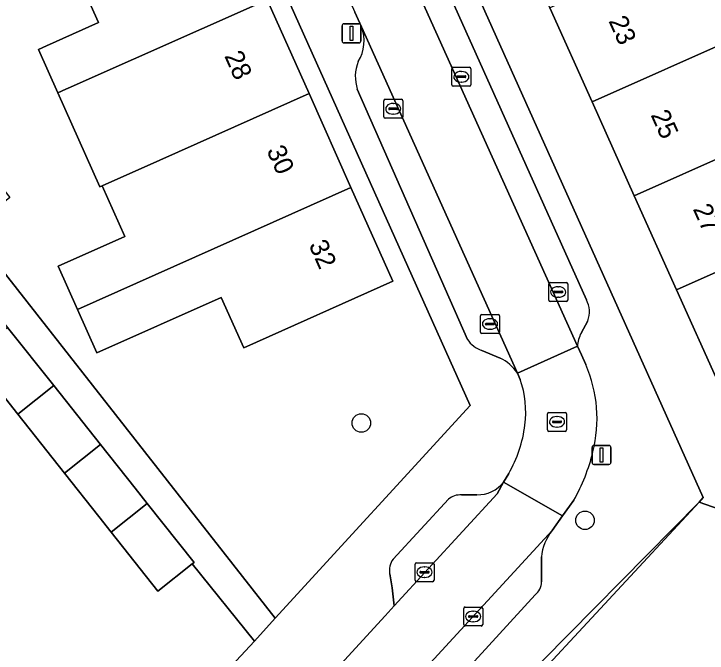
# Model space of a CAD drawing. Extents: x 163147 to 163550, y 380933 to 381639.
# Drawn here: x 163268.89 to 163305.41, y 381137.93 to 381171.6 of the extents above; entities that cross this region are included whole.
import ezdxf

# ---------------------------------------------------------------- set-up
doc = ezdxf.new("R2010")
doc.units = 0
for name, color, linetype in [('IMGEO_Boom', 7, 'Continuous'), ('IMGEO_Erf', 7, 'Continuous'), ('IMGEO_Hek', 7, 'Continuous'), ('IMGEO_Kolk', 7, 'Continuous'), ('IMGEO_Lichtmast', 7, 'Continuous'), ('IMGEO_Pand', 7, 'Continuous'), ('IMGEO_Pand_nummerreeks', 7, 'Continuous'), ('IMGEO_Parkeervlak_open', 7, 'Continuous'), ('IMGEO_Rijbaan_lokaal_open', 7, 'Continuous'), ('IMGEO_Rioolput', 7, 'Continuous'), ('IMGEO_Voetpad_open', 7, 'Continuous')]:
    doc.layers.add(name, color=color, linetype=linetype)

msp = doc.modelspace()

# ---------------------------------------------------------------- linework, layer by layer
at = {"layer": 'IMGEO_Boom'}
for centre in [(163287.193, 381150.056), (163298.974, 381144.93)]:
    msp.add_circle(centre, 0.489, dxfattribs=at)
at = {"layer": 'IMGEO_Erf'}
for points in [[(163270.156, 381224.203), (163305.202, 381146.131), (163304.985, 381145.89), (163307.687, 381144.941)], [(163249.445, 381186.105), (163252.159, 381182.695), (163254.871, 381179.287), (163252.323, 381178.149), (163253.099, 381177.174), (163253.874, 381176.2), (163256.422, 381177.338), (163259.133, 381173.931), (163261.845, 381170.523), (163259.298, 381169.386), (163260.074, 381168.411), (163260.866, 381167.416), (163263.413, 381168.553), (163266.107, 381165.167), (163268.685, 381161.928), (163266.571, 381160.249), (163267.347, 381159.274), (163282.659, 381139.767), (163292.918, 381150.971), (163261.531, 381220.959)], [(163306.015, 381152.115), (163303.793, 381157.068), (163301.571, 381162.02), (163299.349, 381166.972), (163297.126, 381171.926), (163294.905, 381176.877), (163292.684, 381181.828), (163290.312, 381187.114), (163290.722, 381187.298), (163290.18, 381188.516), (163289.547, 381189.939), (163289.272, 381189.817), (163287.005, 381194.915), (163284.8, 381199.874)], [(163264.607, 381120.389), (163281.562, 381138.569), (163278.275, 381142.629), (163276.479, 381141.205), (163274.017, 381144.311), (163273.373, 381145.124), (163271.555, 381147.417), (163269.093, 381150.523), (163266.667, 381153.583), (163264.241, 381156.644), (163261.814, 381159.705), (163259.391, 381162.762), (163256.967, 381165.819), (163254.544, 381168.876), (163252.108, 381171.949), (163249.676, 381175.016), (163247.243, 381178.086), (163244.815, 381181.148), (163242.387, 381184.211), (163239.96, 381187.273), (163237.536, 381190.33), (163235.112, 381193.388), (163232.688, 381196.445), (163230.267, 381199.5)], [(163282.224, 381172.367), (163284.436, 381167.414), (163286.647, 381162.463), (163288.85, 381157.528), (163280.996, 381154.021), (163279.812, 381156.672), (163273.255, 381153.742), (163272.235, 381156.025), (163271.216, 381158.308), (163274.731, 381159.878), (163273.538, 381162.547), (163273.413, 381162.491), (163271.201, 381167.442), (163270.18, 381169.725), (163270.612, 381169.918), (163273.352, 381171.141), (163272.16, 381173.81)]]:
    msp.add_lwpolyline(points, dxfattribs=at)
at = {"layer": 'IMGEO_Hek'}
for points in [[(163297.325, 381133.691), (163295.47, 381135.635), (163304.985, 381145.89)], [(163304.985, 381145.89), (163307.687, 381144.941), (163309.044, 381145.786)]]:
    msp.add_lwpolyline(points, dxfattribs=at)
at = {"layer": 'IMGEO_Kolk'}
for p, q in [((163291.96, 381167.864), (163291.96, 381168.716)), ((163292.035, 381168.79), (163292.887, 381168.79)), ((163292.448, 381168.57), (163292.473, 381168.57)), ((163292.961, 381168.716), (163292.961, 381167.864)), ((163292.219, 381168.284), (163292.219, 381168.296)), ((163292.657, 381168.247), (163292.259, 381168.247)), ((163292.262, 381168.333), (163292.66, 381168.333)), ((163292.703, 381168.296), (163292.703, 381168.284)), ((163292.887, 381167.79), (163292.035, 381167.79)), ((163292.471, 381168.01), (163292.446, 381168.01)), ((163288.374, 381166.179), (163288.374, 381167.031)), ((163288.449, 381167.105), (163289.301, 381167.105)), ((163289.375, 381167.031), (163289.375, 381166.179)), ((163288.862, 381166.885), (163288.887, 381166.885)), ((163288.633, 381166.599), (163288.633, 381166.611)), ((163289.071, 381166.562), (163288.673, 381166.562)), ((163288.676, 381166.648), (163289.074, 381166.648)), ((163288.885, 381166.325), (163288.86, 381166.325)), ((163289.117, 381166.611), (163289.117, 381166.599)), ((163289.301, 381166.105), (163288.449, 381166.105)), ((163297.061, 381156.529), (163297.061, 381157.381)), ((163297.136, 381157.455), (163297.988, 381157.455)), ((163297.549, 381157.235), (163297.574, 381157.235)), ((163298.062, 381157.381), (163298.062, 381156.529)), ((163297.32, 381156.949), (163297.32, 381156.961)), ((163297.758, 381156.912), (163297.36, 381156.912)), ((163297.363, 381156.998), (163297.761, 381156.998)), ((163297.804, 381156.961), (163297.804, 381156.949)), ((163297.988, 381156.455), (163297.136, 381156.455)), ((163297.572, 381156.675), (163297.547, 381156.675)), ((163293.545, 381155.77), (163294.397, 381155.77)), ((163293.47, 381154.844), (163293.47, 381155.696)), ((163293.958, 381155.55), (163293.983, 381155.55)), ((163294.471, 381155.696), (163294.471, 381154.844)), ((163293.729, 381155.264), (163293.729, 381155.276)), ((163294.167, 381155.227), (163293.769, 381155.227)), ((163293.772, 381155.313), (163294.17, 381155.313)), ((163293.981, 381154.99), (163293.956, 381154.99)), ((163294.213, 381155.276), (163294.213, 381155.264)), ((163294.397, 381154.77), (163293.545, 381154.77)), ((163290.02, 381141.771), (163290.02, 381142.623)), ((163290.095, 381142.697), (163290.947, 381142.697)), ((163291.021, 381142.623), (163291.021, 381141.771)), ((163290.279, 381142.191), (163290.279, 381142.203)), ((163290.322, 381142.24), (163290.72, 381142.24)), ((163290.508, 381142.477), (163290.533, 381142.477)), ((163290.763, 381142.203), (163290.763, 381142.191)), ((163290.717, 381142.154), (163290.319, 381142.154)), ((163290.531, 381141.917), (163290.506, 381141.917)), ((163290.947, 381141.697), (163290.095, 381141.697)), ((163292.583, 381139.437), (163292.583, 381140.289)), ((163292.658, 381140.363), (163293.51, 381140.363)), ((163293.071, 381140.143), (163293.096, 381140.143)), ((163293.584, 381140.289), (163293.584, 381139.437)), ((163292.842, 381139.857), (163292.842, 381139.869)), ((163293.28, 381139.82), (163292.882, 381139.82)), ((163292.885, 381139.906), (163293.283, 381139.906)), ((163293.326, 381139.869), (163293.326, 381139.857)), ((163293.51, 381139.363), (163292.658, 381139.363)), ((163293.094, 381139.583), (163293.069, 381139.583))]:
    msp.add_line(p, q, dxfattribs=at)
for points in [[(163291.96, 381167.864), (163291.96, 381168.716)], [(163292.035, 381168.79), (163292.887, 381168.79)], [(163292.961, 381168.716), (163292.961, 381167.864)], [(163292.887, 381167.79), (163292.035, 381167.79)], [(163288.374, 381166.179), (163288.374, 381167.031)], [(163288.449, 381167.105), (163289.301, 381167.105)], [(163289.375, 381167.031), (163289.375, 381166.179)], [(163289.301, 381166.105), (163288.449, 381166.105)], [(163297.061, 381156.529), (163297.061, 381157.381)], [(163297.136, 381157.455), (163297.988, 381157.455)], [(163298.062, 381157.381), (163298.062, 381156.529)], [(163297.988, 381156.455), (163297.136, 381156.455)], [(163293.545, 381155.77), (163294.397, 381155.77)], [(163293.47, 381154.844), (163293.47, 381155.696)], [(163294.471, 381155.696), (163294.471, 381154.844)], [(163294.397, 381154.77), (163293.545, 381154.77)], [(163290.02, 381141.771), (163290.02, 381142.623)], [(163290.095, 381142.697), (163290.947, 381142.697)], [(163291.021, 381142.623), (163291.021, 381141.771)], [(163290.947, 381141.697), (163290.095, 381141.697)], [(163292.583, 381139.437), (163292.583, 381140.289)], [(163292.658, 381140.363), (163293.51, 381140.363)], [(163293.584, 381140.289), (163293.584, 381139.437)], [(163293.51, 381139.363), (163292.658, 381139.363)]]:
    msp.add_lwpolyline(points, dxfattribs=at)
for centre, radius, start, end in [((163292.037, 381168.714), 0.0765, 91.552, 178.448), ((163292.037, 381168.714), 0.0765, 91.552, 178.448), ((163292.885, 381168.714), 0.0765, 1.552, 88.448), ((163292.885, 381168.714), 0.0765, 1.552, 88.448), ((163292.259, 381168.293), 0.0403, 85.8775, 175.7526), ((163292.256, 381168.283), 0.0366, 178.938, 274.7102), ((163292.66, 381168.29), 0.043, 264.8664, 352.4533), ((163292.664, 381168.295), 0.0386, 1.7309, 96.639), ((163292.037, 381167.866), 0.0765, 181.552, 268.448), ((163292.037, 381167.866), 0.0765, 181.552, 268.448), ((163292.885, 381167.866), 0.0765, 271.552, 358.448), ((163292.885, 381167.866), 0.0765, 271.552, 358.448), ((163288.451, 381167.029), 0.0765, 91.552, 178.448), ((163288.451, 381167.029), 0.0765, 91.552, 178.448), ((163289.299, 381167.029), 0.0765, 1.552, 88.448), ((163289.299, 381167.029), 0.0765, 1.552, 88.448), ((163288.673, 381166.608), 0.0403, 85.8775, 175.7526), ((163288.67, 381166.598), 0.0366, 178.938, 274.7102), ((163289.074, 381166.605), 0.043, 264.8664, 352.4533), ((163289.078, 381166.61), 0.0386, 1.7309, 96.639), ((163288.451, 381166.181), 0.0765, 181.552, 268.448), ((163288.451, 381166.181), 0.0765, 181.552, 268.448), ((163289.299, 381166.181), 0.0765, 271.552, 358.448), ((163289.299, 381166.181), 0.0765, 271.552, 358.448), ((163297.138, 381157.379), 0.0765, 91.552, 178.448), ((163297.138, 381157.379), 0.0765, 91.552, 178.448), ((163297.986, 381157.379), 0.0765, 1.552, 88.448), ((163297.986, 381157.379), 0.0765, 1.552, 88.448), ((163297.36, 381156.958), 0.0403, 85.8775, 175.7526), ((163297.357, 381156.948), 0.0366, 178.938, 274.7102), ((163297.761, 381156.955), 0.043, 264.8664, 352.4533), ((163297.765, 381156.96), 0.0386, 1.7309, 96.639), ((163297.138, 381156.531), 0.0765, 181.552, 268.448), ((163297.138, 381156.531), 0.0765, 181.552, 268.448), ((163297.986, 381156.531), 0.0765, 271.552, 358.448), ((163297.986, 381156.531), 0.0765, 271.552, 358.448), ((163293.547, 381155.694), 0.0765, 91.552, 178.448), ((163293.547, 381155.694), 0.0765, 91.552, 178.448), ((163294.395, 381155.694), 0.0765, 1.552, 88.448), ((163294.395, 381155.694), 0.0765, 1.552, 88.448), ((163293.769, 381155.273), 0.0403, 85.8775, 175.7526), ((163293.766, 381155.263), 0.0366, 178.938, 274.7102), ((163294.17, 381155.27), 0.043, 264.8664, 352.4533), ((163294.174, 381155.275), 0.0386, 1.7309, 96.639), ((163293.547, 381154.846), 0.0765, 181.552, 268.448), ((163293.547, 381154.846), 0.0765, 181.552, 268.448), ((163294.395, 381154.846), 0.0765, 271.552, 358.448), ((163294.395, 381154.846), 0.0765, 271.552, 358.448), ((163290.097, 381142.621), 0.0765, 91.552, 178.448), ((163290.097, 381142.621), 0.0765, 91.552, 178.448), ((163290.945, 381142.621), 0.0765, 1.552, 88.448), ((163290.945, 381142.621), 0.0765, 1.552, 88.448), ((163290.319, 381142.2), 0.0403, 85.8775, 175.7526), ((163290.724, 381142.202), 0.0386, 1.7309, 96.639), ((163290.316, 381142.19), 0.0366, 178.938, 274.7102), ((163290.72, 381142.197), 0.043, 264.8664, 352.4533), ((163290.097, 381141.773), 0.0765, 181.552, 268.448), ((163290.097, 381141.773), 0.0765, 181.552, 268.448), ((163290.945, 381141.773), 0.0765, 271.552, 358.448), ((163290.945, 381141.773), 0.0765, 271.552, 358.448), ((163292.66, 381140.287), 0.0765, 91.552, 178.448), ((163292.66, 381140.287), 0.0765, 91.552, 178.448), ((163293.508, 381140.287), 0.0765, 1.552, 88.448), ((163293.508, 381140.287), 0.0765, 1.552, 88.448), ((163292.882, 381139.866), 0.0403, 85.8775, 175.7526), ((163292.879, 381139.856), 0.0366, 178.938, 274.7102), ((163293.283, 381139.863), 0.043, 264.8664, 352.4533), ((163293.287, 381139.868), 0.0386, 1.7309, 96.639), ((163292.66, 381139.439), 0.0765, 181.552, 268.448), ((163292.66, 381139.439), 0.0765, 181.552, 268.448), ((163293.508, 381139.439), 0.0765, 271.552, 358.448), ((163293.508, 381139.439), 0.0765, 271.552, 358.448)]:
    msp.add_arc(centre, radius, start, end, dxfattribs=at)
for centre, major_axis, ratio, start_param, end_param in [((163292.447, 381168.29), (-0.387, 0.002), 0.722429, 4.712389, 7.853982), ((163292.472, 381168.29), (-0.39, 0.002), 0.717154, 1.570796, 4.712389), ((163288.861, 381166.605), (-0.387, 0.002), 0.722429, 4.712389, 7.853982), ((163288.886, 381166.605), (-0.39, 0.002), 0.717154, 1.570796, 4.712389), ((163297.548, 381156.955), (-0.387, 0.002), 0.722429, 4.712389, 7.853982), ((163297.573, 381156.955), (-0.39, 0.002), 0.717154, 1.570796, 4.712389), ((163293.957, 381155.27), (-0.387, 0.002), 0.722429, 4.712389, 7.853982), ((163293.982, 381155.27), (-0.39, 0.002), 0.717154, 1.570796, 4.712389), ((163290.507, 381142.197), (-0.387, 0.002), 0.722429, 4.712389, 7.853982), ((163290.532, 381142.197), (-0.39, 0.002), 0.717154, 1.570796, 4.712389), ((163293.07, 381139.863), (-0.387, 0.002), 0.722429, 4.712389, 7.853982), ((163293.095, 381139.863), (-0.39, 0.002), 0.717154, 1.570796, 4.712389)]:
    msp.add_ellipse(centre, major_axis=major_axis, ratio=ratio, start_param=start_param, end_param=end_param, dxfattribs=at)
at = {"layer": 'IMGEO_Lichtmast'}
for p, q in [((163286.277, 381171.079), (163287.067, 381171.079)), ((163287.067, 381171.079), (163286.277, 381171.079)), ((163286.177, 381170.179), (163286.177, 381170.979)), ((163286.177, 381170.979), (163286.177, 381170.179)), ((163287.167, 381170.979), (163287.167, 381170.179)), ((163287.167, 381170.179), (163287.167, 381170.979)), ((163287.067, 381170.079), (163286.277, 381170.079)), ((163286.277, 381170.079), (163287.067, 381170.079)), ((163299.447, 381148.872), (163300.237, 381148.872)), ((163300.237, 381148.872), (163299.447, 381148.872)), ((163299.347, 381147.972), (163299.347, 381148.772)), ((163299.347, 381148.772), (163299.347, 381147.972)), ((163300.337, 381148.772), (163300.337, 381147.972)), ((163300.337, 381147.972), (163300.337, 381148.772)), ((163300.237, 381147.872), (163299.447, 381147.872)), ((163299.447, 381147.872), (163300.237, 381147.872))]:
    msp.add_line(p, q, dxfattribs=at)
for points in [[(163286.597, 381170.954), (163286.747, 381170.954), (163286.747, 381170.204), (163286.597, 381170.204), (163286.597, 381170.954)], [(163299.767, 381148.747), (163299.917, 381148.747), (163299.917, 381147.997), (163299.767, 381147.997), (163299.767, 381148.747)]]:
    msp.add_lwpolyline(points, dxfattribs=at)
for centre, start, end in [((163286.277, 381170.979), 90, 180), ((163286.277, 381170.979), 90, 180), ((163287.067, 381170.979), 0, 90), ((163287.067, 381170.979), 360, 90), ((163286.277, 381170.179), 180, 270), ((163286.277, 381170.179), 180, 270), ((163287.067, 381170.179), 270, 0), ((163287.067, 381170.179), 270, 0), ((163299.447, 381148.772), 90, 180), ((163299.447, 381148.772), 90, 180), ((163300.237, 381148.772), 0, 90), ((163300.237, 381148.772), 360, 90), ((163299.447, 381147.972), 180, 270), ((163299.447, 381147.972), 180, 270), ((163300.237, 381147.972), 270, 0), ((163300.237, 381147.972), 270, 0)]:
    msp.add_arc(centre, 0.1, start, end, dxfattribs=at)
at = {"layer": 'IMGEO_Pand'}
for points in [[(163280.014, 381177.318), (163272.16, 381173.81), (163273.352, 381171.141), (163270.612, 381169.918), (163270.18, 381169.725), (163271.201, 381167.442), (163271.632, 381167.635), (163271.758, 381167.691), (163282.224, 381172.367)], [(163305.97, 381173.124), (163308.711, 381174.343), (163309.167, 381174.546), (163308.15, 381176.83), (163307.688, 381176.624), (163297.126, 381171.926), (163299.349, 381166.972), (163307.17, 381170.451)], [(163282.224, 381172.367), (163271.758, 381167.691), (163271.632, 381167.635), (163271.201, 381167.442), (163273.413, 381162.491), (163273.538, 381162.547), (163276.582, 381163.906), (163284.436, 381167.414)], [(163311.548, 381169.194), (163311.109, 381168.999), (163308.368, 381167.78), (163307.17, 381170.451), (163299.349, 381166.972), (163301.571, 381162.02), (163312.133, 381166.718), (163312.564, 381166.91)], [(163286.647, 381162.463), (163284.436, 381167.414), (163276.582, 381163.906), (163273.538, 381162.547), (163274.731, 381159.878), (163271.216, 381158.308), (163272.235, 381156.025)], [(163313.58, 381164.626), (163312.564, 381166.91), (163312.133, 381166.718), (163301.571, 381162.02), (163303.793, 381157.068), (163311.613, 381160.548), (163314.77, 381161.953)], [(163272.235, 381156.025), (163273.255, 381153.742), (163279.812, 381156.672), (163280.996, 381154.021), (163288.85, 381157.528), (163286.647, 381162.463)], [(163306.015, 381152.115), (163320.621, 381158.613), (163319.597, 381160.894), (163312.812, 381157.875), (163311.613, 381160.548), (163303.793, 381157.068)], [(163270.986, 381152.023), (163268.556, 381155.081), (163266.667, 381153.583), (163269.093, 381150.523)], [(163270.986, 381152.023), (163269.093, 381150.523), (163271.555, 381147.417), (163273.451, 381148.919)], [(163275.916, 381145.816), (163275.271, 381146.628), (163273.451, 381148.919), (163271.555, 381147.417), (163273.373, 381145.124), (163274.017, 381144.311)], [(163275.916, 381145.816), (163274.017, 381144.311), (163276.479, 381141.205), (163278.275, 381142.629), (163278.381, 381142.713)]]:
    msp.add_lwpolyline(points, close=True, dxfattribs=at)
at = {"layer": 'IMGEO_Parkeervlak_open'}
for points in [[(163285.499, 381183.144), (163298.58, 381154.093)], [(163299.045, 381156.535), (163287.809, 381181.57)], [(163295.412, 381152.683), (163287.205, 381170.923)], [(163286.98, 381167.631), (163292.779, 381154.457)], [(163298.767, 381154.793), (163299.122, 381155.433)], [(163293.532, 381153.876), (163294.504, 381153.477)], [(163288.685, 381142.104), (163288.821, 381141.367), (163288.922, 381140.422), (163294.343, 381146.32), (163294.682, 381146.942)], [(163293.279, 381146.273), (163292.472, 381146.27)], [(163291.78, 381146.047), (163288.863, 381142.884)], [(163297.241, 381144.398), (163279.007, 381124.552)], [(163296.687, 381141.69), (163296.675, 381142.998)], [(163281.878, 381125.187), (163296.341, 381141.003)]]:
    msp.add_lwpolyline(points, dxfattribs=at)
msp.add_lwpolyline([(163315.715, 381134.476), (163316.034, 381135.723), (163318.448, 381145.215), (163309.044, 381145.786), (163307.687, 381144.941), (163304.985, 381145.89), (163295.382, 381136.166), (163295.166, 381135.935), (163295.47, 381135.635), (163297.325, 381133.691), (163298.375, 381132.601), (163310.086, 381120.226), (163313.079, 381124.337)], close=True, dxfattribs=at)
for centre, radius, start, end in [((163285.251, 381170.188), 2.088, 328.2883, 20.6186), ((163289.01, 381168.296), 2.136, 158.173, 198.1368), ((163297.895, 381155.901), 1.314, 339.1312, 28.8626), ((163300.392, 381153.984), 1.816, 153.5343, 176.552), ((163294.047, 381155.322), 1.535, 214.3012, 250.3927), ((163293.578, 381151.501), 2.182, 32.7879, 64.876), ((163293.316, 381148.002), 1.729, 268.783, 322.2039), ((163292.419, 381145.25), 1.021, 87.0124, 128.7111), ((163299.46, 381142.686), 2.803, 142.3587, 173.6157), ((163289.709, 381142.281), 1.04, 144.5128, 189.7771), ((163295.844, 381141.684), 0.843, 306.1386, 0.3982)]:
    msp.add_arc(centre, radius, start, end, dxfattribs=at)
at = {"layer": 'IMGEO_Rijbaan_lokaal_open'}
for points in [[(163265.292, 381220.107), (163265.579, 381219.475), (163266, 381218.425), (163267.981, 381214.197), (163278.853, 381189.551), (163279.033, 381189.142), (163279.191, 381188.785), (163279.421, 381188.263), (163286.858, 381171.695), (163287.205, 381170.923), (163295.412, 381152.683), (163298.58, 381154.093), (163285.499, 381183.144), (163285.19, 381183.834), (163283.635, 381187.3), (163283.317, 381188.009), (163279.639, 381196.203)], [(163299.013, 381153.132), (163298.781, 381153.647), (163298.58, 381154.093), (163295.412, 381152.683), (163295.562, 381152.35)], [(163294.956, 381147.393), (163294.682, 381146.942), (163297.796, 381145.17), (163298.155, 381145.669), (163298.385, 381145.989)]]:
    msp.add_lwpolyline(points, dxfattribs=at)
msp.add_lwpolyline([(163297.241, 381144.398), (163297.796, 381145.17), (163294.682, 381146.942), (163294.343, 381146.32), (163288.922, 381140.422), (163288.445, 381139.903), (163285.719, 381136.936), (163284.441, 381135.546), (163277.004, 381127.456), (163274.405, 381124.631), (163268.925, 381118.765), (163267.528, 381117.294), (163269.946, 381114.68), (163271.509, 381116.42), (163273.608, 381118.696), (163275.805, 381121.084), (163279.007, 381124.552)], close=True, dxfattribs=at)
for centre, radius, start, end in [((163292.516, 381150.288), 7.092, 345.65, 23.6424), ((163290.603, 381150.63), 5.249, 352.4943, 19.1344), ((163289.065, 381150.776), 6.793, 330.1357, 352.9674), ((163289.964, 381150.778), 9.688, 330.3748, 346.5833)]:
    msp.add_arc(centre, radius, start, end, dxfattribs=at)
at = {"layer": 'IMGEO_Rioolput'}
for p, q in [((163297.075, 381150.615), (163297.927, 381150.615)), ((163297, 381149.689), (163297, 381150.541)), ((163297.488, 381150.395), (163297.513, 381150.395)), ((163298.001, 381150.541), (163298.001, 381149.689)), ((163297.259, 381150.109), (163297.259, 381150.121)), ((163297.697, 381150.072), (163297.299, 381150.072)), ((163297.302, 381150.158), (163297.7, 381150.158)), ((163297.743, 381150.121), (163297.743, 381150.109)), ((163297.927, 381149.615), (163297.075, 381149.615)), ((163297.511, 381149.835), (163297.486, 381149.835))]:
    msp.add_line(p, q, dxfattribs=at)
for points in [[(163297.075, 381150.615), (163297.927, 381150.615)], [(163297, 381149.689), (163297, 381150.541)], [(163298.001, 381150.541), (163298.001, 381149.689)], [(163297.927, 381149.615), (163297.075, 381149.615)]]:
    msp.add_lwpolyline(points, dxfattribs=at)
for centre, radius, start, end in [((163297.077, 381150.539), 0.0765, 91.552, 178.448), ((163297.077, 381150.539), 0.0765, 91.552, 178.448), ((163297.925, 381150.539), 0.0765, 1.552, 88.448), ((163297.925, 381150.539), 0.0765, 1.552, 88.448), ((163297.299, 381150.118), 0.0403, 85.8775, 175.7526), ((163297.296, 381150.108), 0.0366, 178.938, 274.7102), ((163297.7, 381150.115), 0.043, 264.8664, 352.4533), ((163297.704, 381150.12), 0.0386, 1.7309, 96.639), ((163297.077, 381149.691), 0.0765, 181.552, 268.448), ((163297.077, 381149.691), 0.0765, 181.552, 268.448), ((163297.925, 381149.691), 0.0765, 271.552, 358.448), ((163297.925, 381149.691), 0.0765, 271.552, 358.448)]:
    msp.add_arc(centre, radius, start, end, dxfattribs=at)
for centre, major_axis, ratio, start_param, end_param in [((163297.487, 381150.115), (-0.387, 0.002), 0.722429, 4.712389, 7.853982), ((163297.512, 381150.115), (-0.39, 0.002), 0.717154, 1.570796, 4.712389)]:
    msp.add_ellipse(centre, major_axis=major_axis, ratio=ratio, start_param=start_param, end_param=end_param, dxfattribs=at)
at = {"layer": 'IMGEO_Voetpad_open'}
for points in [[(163295.382, 381136.166), (163304.985, 381145.89), (163305.202, 381146.131), (163270.156, 381224.203), (163267.96, 381228.115), (163267.915, 381228.196), (163266.853, 381229.481), (163266.785, 381229.563), (163249.895, 381250)], [(163242.336, 381248.283), (163240.64, 381246.663), (163260.513, 381222.504), (163261.531, 381220.959), (163292.918, 381150.971), (163282.659, 381139.767), (163281.562, 381138.569), (163264.607, 381120.389), (163267.528, 381117.294), (163268.925, 381118.765), (163274.405, 381124.631), (163277.004, 381127.456)], [(163287.809, 381181.57), (163299.045, 381156.535)], [(163254.017, 381173.386), (163256.419, 381170.362), (163258.845, 381167.307), (163261.271, 381164.253), (163263.698, 381161.198), (163266.127, 381158.139), (163268.556, 381155.081), (163270.986, 381152.023), (163273.451, 381148.919), (163275.271, 381146.628), (163275.916, 381145.816), (163278.381, 381142.713), (163278.275, 381142.629), (163281.562, 381138.569), (163282.659, 381139.767), (163267.347, 381159.274), (163266.571, 381160.249), (163264.233, 381163.186), (163263.561, 381164.03), (163260.866, 381167.416), (163260.074, 381168.411), (163259.298, 381169.386), (163256.586, 381172.793)], [(163287.205, 381170.923), (163286.858, 381171.695)], [(163292.779, 381154.457), (163286.98, 381167.631)], [(163299.122, 381155.433), (163298.767, 381154.793)], [(163298.58, 381154.093), (163298.781, 381153.647), (163299.013, 381153.132)], [(163294.504, 381153.477), (163293.532, 381153.876)], [(163295.562, 381152.35), (163295.412, 381152.683)], [(163294.682, 381146.942), (163294.956, 381147.393)], [(163292.472, 381146.27), (163293.279, 381146.273)], [(163288.863, 381142.884), (163291.78, 381146.047)], [(163298.385, 381145.989), (163298.155, 381145.669), (163297.796, 381145.17), (163297.241, 381144.398)], [(163296.675, 381142.998), (163296.687, 381141.69)], [(163284.441, 381135.546), (163285.719, 381136.936), (163288.445, 381139.903), (163288.922, 381140.422), (163288.821, 381141.367), (163288.685, 381142.104)], [(163296.341, 381141.003), (163281.878, 381125.187)]]:
    msp.add_lwpolyline(points, dxfattribs=at)
for centre, radius, start, end in [((163285.251, 381170.188), 2.088, 328.2883, 20.6186), ((163289.01, 381168.296), 2.136, 158.173, 198.1368), ((163297.895, 381155.901), 1.314, 339.1312, 28.8626), ((163300.392, 381153.984), 1.816, 153.5343, 176.552), ((163294.047, 381155.322), 1.535, 214.3012, 250.3927), ((163293.578, 381151.501), 2.182, 32.7879, 64.876), ((163292.516, 381150.288), 7.092, 345.65, 23.6424), ((163290.603, 381150.63), 5.249, 352.4943, 19.1344), ((163289.065, 381150.776), 6.793, 330.1357, 352.9674), ((163289.964, 381150.778), 9.688, 330.3748, 346.5833), ((163293.316, 381148.002), 1.729, 268.783, 322.2039), ((163292.419, 381145.25), 1.021, 87.0124, 128.7111), ((163299.46, 381142.686), 2.803, 142.3587, 173.6157), ((163289.709, 381142.281), 1.04, 144.5128, 189.7771), ((163295.844, 381141.684), 0.843, 306.1386, 0.3982)]:
    msp.add_arc(centre, radius, start, end, dxfattribs=at)

# ---------------------------------------------------------------- texts
at = {"layer": 'IMGEO_Pand_nummerreeks'}
for s, rotation, p in [('23', 294.1614, (163300.198, 381171.235)), ('28', 294.0583, (163279.961, 381169.394)), ('25', 294.1614, (163302.419, 381166.284)), ('30', 294.0583, (163282.184, 381164.413)), ('27', 294.1614, (163304.641, 381161.333)), ('32', 294.0607, (163284.405, 381159.438))]:
    msp.add_text(s, height=1, rotation=rotation, dxfattribs=at).set_placement(p)

doc.saveas('drawing.dxf')
